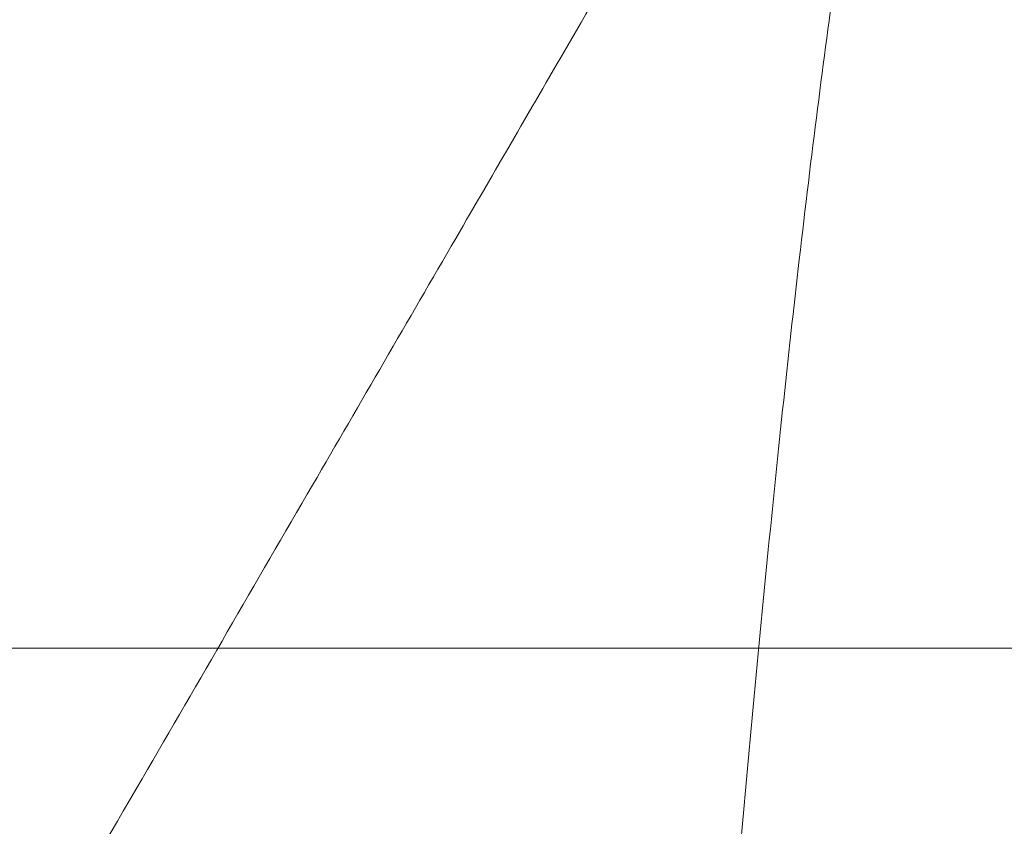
# Model space of a CAD drawing. Header units: inches. Extents: x 1 to 109, y 1 to 85.
# Tile 680 of 1056: x 88.35856 to 88.36624, y 24.5013 to 24.50759. Entities that reach past the tile are written whole.
import ezdxf

# ---------------------------------------------------------------- set-up
doc = ezdxf.new("R2010")
doc.units = ezdxf.units.IN
doc.header["$MEASUREMENT"] = 0

msp = doc.modelspace()

# ---------------------------------------------------------------- linework, layer by layer
at = {"color": 7, "linetype": 'Continuous', "lineweight": 15, "ltscale": 5}
msp.add_line((88.3181574, 24.5026884), (88.4223241, 24.5026884), dxfattribs=at)
msp.add_line((88.3181574, 24.5026884), (88.4223241, 24.5026884), dxfattribs=at)
for points, knots in [([(88.373009, 24.4341884), (88.3729195, 24.4360523), (88.3727389, 24.4398112), (88.3724534, 24.4454627), (88.3721562, 24.451134), (88.3718483, 24.4567788), (88.3715322, 24.4623489), (88.3712165, 24.4676916), (88.370904, 24.4727715), (88.3705972, 24.4775614), (88.3702921, 24.4821258), (88.3699912, 24.486433), (88.3696905, 24.4905357), (88.3693927, 24.4943903), (88.3691006, 24.497955), (88.3688207, 24.501144), (88.3685554, 24.5039782), (88.3682776, 24.5064731), (88.3679928, 24.5085857), (88.3677026, 24.510314), (88.3674094, 24.5116582), (88.3671096, 24.5126327), (88.3668052, 24.5132232), (88.3664924, 24.513425), (88.3661734, 24.5132068), (88.365851, 24.512543), (88.3655339, 24.5114491), (88.3652247, 24.5099428), (88.3649258, 24.5080482), (88.3646441, 24.5058364), (88.3643809, 24.5033537), (88.3641295, 24.5006182), (88.3638637, 24.4975625), (88.3635874, 24.4941712), (88.3632949, 24.4903796), (88.3629879, 24.486184), (88.3626682, 24.4815898), (88.3623443, 24.4767104), (88.3620188, 24.4715845), (88.3616945, 24.4662549), (88.36138, 24.4608713), (88.3610778, 24.4554893), (88.3607892, 24.4501583), (88.3605106, 24.4448109), (88.3602425, 24.4394859), (88.3600725, 24.435945), (88.3599882, 24.4341884)], [0, 0, 0, 0, 0.022479, 0.045331, 0.068506, 0.091948, 0.115595, 0.139386, 0.161889, 0.184404, 0.206874, 0.229245, 0.25146, 0.274794, 0.297838, 0.320536, 0.342918, 0.365562, 0.38856, 0.410518, 0.432694, 0.455036, 0.47749, 0.5, 0.523873, 0.547679, 0.571351, 0.594825, 0.618042, 0.640943, 0.662202, 0.683327, 0.704778, 0.726531, 0.74854, 0.772107, 0.795844, 0.819687, 0.843568, 0.86742, 0.891176, 0.913429, 0.935486, 0.957297, 0.978816, 1, 1, 1, 1]), ([(88.3762642, 24.4341884), (88.3761747, 24.4360523), (88.3759941, 24.4398112), (88.3757086, 24.4454627), (88.3754114, 24.451134), (88.3751035, 24.4567788), (88.3747874, 24.4623489), (88.3744717, 24.4676916), (88.3741592, 24.4727715), (88.3738524, 24.4775614), (88.3735473, 24.4821258), (88.3732464, 24.486433), (88.3729457, 24.4905357), (88.3726479, 24.4943903), (88.3723558, 24.497955), (88.3720759, 24.501144), (88.3718106, 24.5039782), (88.3715328, 24.5064731), (88.371248, 24.5085857), (88.3709578, 24.510314), (88.3706646, 24.5116582), (88.3703648, 24.5126327), (88.3700604, 24.5132232), (88.3697476, 24.513425), (88.3694286, 24.5132068), (88.3691062, 24.512543), (88.3687891, 24.5114491), (88.3684799, 24.5099428), (88.368181, 24.5080482), (88.3678993, 24.5058364), (88.3676361, 24.5033537), (88.3673847, 24.5006182), (88.367119, 24.4975625), (88.3668426, 24.4941712), (88.3665501, 24.4903796), (88.3662431, 24.486184), (88.3659235, 24.4815898), (88.3655995, 24.4767104), (88.365274, 24.4715845), (88.3649497, 24.4662549), (88.3646352, 24.4608713), (88.364333, 24.4554893), (88.3640445, 24.4501583), (88.3637658, 24.4448109), (88.3634977, 24.4394859), (88.3633277, 24.435945), (88.3632434, 24.4341884)], [0, 0, 0, 0, 0.022479, 0.045331, 0.068506, 0.091948, 0.115595, 0.139386, 0.161889, 0.184404, 0.206874, 0.229245, 0.25146, 0.274794, 0.297838, 0.320536, 0.342918, 0.365562, 0.38856, 0.410518, 0.432694, 0.455036, 0.47749, 0.5, 0.523873, 0.547679, 0.571351, 0.594825, 0.618042, 0.640943, 0.662202, 0.683327, 0.704778, 0.726531, 0.74854, 0.772107, 0.795844, 0.819687, 0.843568, 0.86742, 0.891176, 0.913429, 0.935486, 0.957297, 0.978816, 1, 1, 1, 1]), ([(88.3660907, 24.5130047), (88.3658733, 24.5126298), (88.3654785, 24.5119491), (88.3649464, 24.5110317), (88.3645345, 24.5103216), (88.3641981, 24.5097418), (88.3638515, 24.5091443), (88.3634052, 24.5083752), (88.3627595, 24.5072624), (88.3618892, 24.5057628), (88.3607724, 24.5038391), (88.3594427, 24.5015494), (88.3579001, 24.4988941), (88.3568005, 24.4970026), (88.3562152, 24.495996)], [0, 0, 0, 0, 0.066105, 0.120025, 0.161762, 0.191319, 0.222274, 0.267126, 0.326955, 0.41851, 0.53161, 0.666237, 0.822374, 1, 1, 1, 1])]:
    msp.add_open_spline(points, degree=3, knots=knots, dxfattribs=at)

doc.saveas('drawing.dxf')
